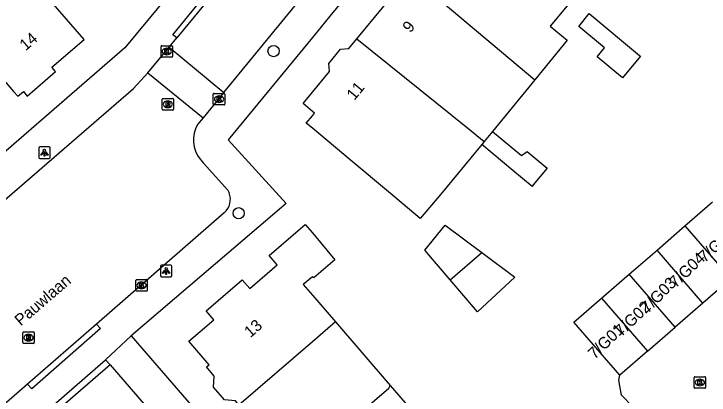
# Model space of a CAD drawing. Extents: x 161772 to 163123, y 383092 to 383917.
# Drawn here: x 162474.1 to 162534.4, y 383524.9 to 383557.9 of the extents above; entities that cross this region are included whole.
import ezdxf

# ---------------------------------------------------------------- set-up
doc = ezdxf.new("R2010")
doc.units = 0
for name, color, linetype in [('IMGEO_Boom', 7, 'Continuous'), ('IMGEO_Kolk', 7, 'Continuous'), ('IMGEO_Lichtpunt', 7, 'Continuous'), ('IMGEO_Openbare_ruimte_label', 7, 'Continuous'), ('IMGEO_Pand', 7, 'Continuous'), ('IMGEO_Pand_nummerreeks', 7, 'Continuous'), ('IMGEO_Rijbaan_lokaal_open', 7, 'Continuous'), ('IMGEO_Rioolput', 7, 'Continuous'), ('IMGEO_Voetpad_open', 7, 'Continuous')]:
    doc.layers.add(name, color=color, linetype=linetype)

msp = doc.modelspace()

# ---------------------------------------------------------------- linework, layer by layer
at = {"layer": 'IMGEO_Boom'}
for centre in [(162496.634, 383554.71), (162493.612, 383540.669)]:
    msp.add_circle(centre, 0.489, dxfattribs=at)
at = {"layer": 'IMGEO_Kolk'}
for p, q in [((162486.881, 383554.243), (162486.881, 383555.095)), ((162486.956, 383555.169), (162487.808, 383555.169)), ((162487.882, 383555.095), (162487.882, 383554.243)), ((162487.369, 383554.949), (162487.394, 383554.949)), ((162487.808, 383554.169), (162486.956, 383554.169)), ((162487.392, 383554.389), (162487.367, 383554.389)), ((162491.415, 383550.116), (162491.415, 383550.968)), ((162491.49, 383551.042), (162492.342, 383551.042)), ((162492.416, 383550.968), (162492.416, 383550.116)), ((162491.926, 383550.262), (162491.901, 383550.262)), ((162491.903, 383550.822), (162491.928, 383550.822)), ((162492.342, 383550.042), (162491.49, 383550.042)), ((162484.692, 383533.993), (162484.692, 383534.845)), ((162484.767, 383534.919), (162485.619, 383534.919)), ((162485.18, 383534.699), (162485.205, 383534.699)), ((162485.693, 383534.845), (162485.693, 383533.993)), ((162485.203, 383534.139), (162485.178, 383534.139)), ((162485.619, 383533.919), (162484.767, 383533.919)), ((162533.08, 383525.588), (162533.08, 383526.44)), ((162533.155, 383526.514), (162534.007, 383526.514)), ((162533.568, 383526.294), (162533.593, 383526.294)), ((162534.081, 383526.44), (162534.081, 383525.588)), ((162533.591, 383525.734), (162533.566, 383525.734)), ((162534.007, 383525.514), (162533.155, 383525.514))]:
    msp.add_line(p, q, dxfattribs=at)
for points in [[(162486.881, 383554.243), (162486.881, 383555.095)], [(162486.956, 383555.169), (162487.808, 383555.169)], [(162487.882, 383555.095), (162487.882, 383554.243)], [(162487.202, 383554.869), (162487.325, 383554.869), (162487.325, 383554.718), (162487.455, 383554.869), (162487.619, 383554.869), (162487.473, 383554.718), (162487.626, 383554.469), (162487.474, 383554.469), (162487.389, 383554.633), (162487.325, 383554.566), (162487.325, 383554.469), (162487.202, 383554.469), (162487.202, 383554.869)], [(162487.808, 383554.169), (162486.956, 383554.169)], [(162491.415, 383550.116), (162491.415, 383550.968)], [(162491.49, 383551.042), (162492.342, 383551.042)], [(162492.416, 383550.968), (162492.416, 383550.116)], [(162491.736, 383550.742), (162491.859, 383550.742), (162491.859, 383550.591), (162491.989, 383550.742), (162492.153, 383550.742), (162492.007, 383550.591), (162492.16, 383550.342), (162492.008, 383550.342), (162491.923, 383550.506), (162491.859, 383550.439), (162491.859, 383550.342), (162491.736, 383550.342), (162491.736, 383550.742)], [(162492.342, 383550.042), (162491.49, 383550.042)], [(162484.692, 383533.993), (162484.692, 383534.845)], [(162484.767, 383534.919), (162485.619, 383534.919)], [(162485.013, 383534.619), (162485.136, 383534.619), (162485.136, 383534.468), (162485.266, 383534.619), (162485.43, 383534.619), (162485.284, 383534.468), (162485.437, 383534.219), (162485.285, 383534.219), (162485.2, 383534.383), (162485.136, 383534.316), (162485.136, 383534.219), (162485.013, 383534.219), (162485.013, 383534.619)], [(162485.693, 383534.845), (162485.693, 383533.993)], [(162485.619, 383533.919), (162484.767, 383533.919)], [(162533.08, 383525.588), (162533.08, 383526.44)], [(162533.155, 383526.514), (162534.007, 383526.514)], [(162533.401, 383526.214), (162533.524, 383526.214), (162533.524, 383526.063), (162533.654, 383526.214), (162533.818, 383526.214), (162533.672, 383526.063), (162533.825, 383525.814), (162533.673, 383525.814), (162533.588, 383525.978), (162533.524, 383525.911), (162533.524, 383525.814), (162533.401, 383525.814), (162533.401, 383526.214)], [(162534.081, 383526.44), (162534.081, 383525.588)], [(162534.007, 383525.514), (162533.155, 383525.514)]]:
    msp.add_lwpolyline(points, dxfattribs=at)
for centre, start, end in [((162486.958, 383555.093), 91.55205, 178.44795), ((162486.958, 383555.093), 91.55205, 178.44795), ((162487.806, 383555.093), 1.55205, 88.44795), ((162487.806, 383555.093), 1.55205, 88.44795), ((162486.958, 383554.245), 181.55205, 268.44795), ((162486.958, 383554.245), 181.55205, 268.44795), ((162487.806, 383554.245), 271.55205, 358.44795), ((162487.806, 383554.245), 271.55205, 358.44795), ((162491.492, 383550.966), 91.55205, 178.44795), ((162491.492, 383550.966), 91.55205, 178.44795), ((162492.34, 383550.966), 1.55205, 88.44795), ((162492.34, 383550.966), 1.55205, 88.44795), ((162491.492, 383550.118), 181.55205, 268.44795), ((162491.492, 383550.118), 181.55205, 268.44795), ((162492.34, 383550.118), 271.55205, 358.44795), ((162492.34, 383550.118), 271.55205, 358.44795), ((162484.769, 383534.843), 91.55205, 178.44795), ((162484.769, 383534.843), 91.55205, 178.44795), ((162485.617, 383534.843), 1.55205, 88.44795), ((162485.617, 383534.843), 1.55205, 88.44795), ((162484.769, 383533.995), 181.55205, 268.44795), ((162484.769, 383533.995), 181.55205, 268.44795), ((162485.617, 383533.995), 271.55205, 358.44795), ((162485.617, 383533.995), 271.55205, 358.44795), ((162533.157, 383526.438), 91.55205, 178.44795), ((162533.157, 383526.438), 91.55205, 178.44795), ((162534.005, 383526.438), 1.55205, 88.44795), ((162534.005, 383526.438), 1.55205, 88.44795), ((162533.157, 383525.59), 181.55205, 268.44795), ((162533.157, 383525.59), 181.55205, 268.44795), ((162534.005, 383525.59), 271.55205, 358.44795), ((162534.005, 383525.59), 271.55205, 358.44795)]:
    msp.add_arc(centre, 0.0765, start, end, dxfattribs=at)
for centre, major_axis, ratio, start_param, end_param in [((162487.368, 383554.669), (-0.387, 0.002), 0.722429, 4.712389, 7.853982), ((162487.393, 383554.669), (-0.39, 0.002), 0.717154, 1.570796, 4.712389), ((162491.902, 383550.542), (-0.387, 0.002), 0.722429, 4.712389, 7.853982), ((162491.927, 383550.542), (-0.39, 0.002), 0.717154, 1.570796, 4.712389), ((162485.179, 383534.419), (-0.387, 0.002), 0.722429, 4.712389, 7.853982), ((162485.204, 383534.419), (-0.39, 0.002), 0.717154, 1.570796, 4.712389), ((162533.567, 383526.014), (-0.387, 0.002), 0.722429, 4.712389, 7.853982), ((162533.592, 383526.014), (-0.39, 0.002), 0.717154, 1.570796, 4.712389)]:
    msp.add_ellipse(centre, major_axis=major_axis, ratio=ratio, start_param=start_param, end_param=end_param, dxfattribs=at)
at = {"layer": 'IMGEO_Lichtpunt'}
for p, q in [((162476.281, 383546.308), (162476.281, 383545.501)), ((162476.281, 383546.308), (162476.281, 383545.501)), ((162477.183, 383546.403), (162476.375, 383546.403)), ((162477.183, 383546.403), (162476.375, 383546.403)), ((162477.277, 383545.501), (162477.277, 383546.308)), ((162477.277, 383545.501), (162477.277, 383546.308)), ((162476.375, 383545.407), (162477.183, 383545.407)), ((162476.375, 383545.407), (162477.183, 383545.407)), ((162486.831, 383536.072), (162486.831, 383535.265)), ((162486.831, 383536.072), (162486.831, 383535.265)), ((162487.733, 383536.167), (162486.925, 383536.167)), ((162487.733, 383536.167), (162486.925, 383536.167)), ((162487.827, 383535.265), (162487.827, 383536.072)), ((162487.827, 383535.265), (162487.827, 383536.072)), ((162486.925, 383535.171), (162487.733, 383535.171)), ((162486.925, 383535.171), (162487.733, 383535.171))]:
    msp.add_line(p, q, dxfattribs=at)
for points in [[(162476.655, 383545.972), (162476.694, 383545.944), (162476.506, 383545.682), (162476.468, 383545.709), (162476.655, 383545.972)], [(162476.757, 383545.924), (162476.804, 383545.924), (162476.804, 383545.602), (162476.757, 383545.602), (162476.757, 383545.924)], [(162476.867, 383545.944), (162476.905, 383545.971), (162477.092, 383545.709), (162477.053, 383545.681), (162476.867, 383545.944)], [(162487.205, 383535.736), (162487.244, 383535.708), (162487.056, 383535.446), (162487.018, 383535.473), (162487.205, 383535.736)], [(162487.307, 383535.688), (162487.354, 383535.688), (162487.354, 383535.366), (162487.307, 383535.366), (162487.307, 383535.688)], [(162487.417, 383535.708), (162487.455, 383535.735), (162487.642, 383535.473), (162487.603, 383535.445), (162487.417, 383535.708)]]:
    msp.add_lwpolyline(points, dxfattribs=at)
for centre in [(162476.78, 383546.106), (162487.33, 383535.87)]:
    msp.add_circle(centre, 0.0994, dxfattribs=at)
for centre, start, end in [((162476.375, 383546.308), 90, 180), ((162476.375, 383546.308), 90, 180), ((162477.183, 383546.308), 0, 90), ((162477.183, 383546.308), 0, 90), ((162476.375, 383545.501), 180, 270), ((162476.375, 383545.501), 180, 270), ((162477.183, 383545.501), 270, 0), ((162477.183, 383545.501), 270, 360), ((162486.925, 383536.072), 90, 180), ((162486.925, 383536.072), 90, 180), ((162487.733, 383536.072), 0, 90), ((162487.733, 383536.072), 0, 90), ((162486.925, 383535.265), 180, 270), ((162486.925, 383535.265), 180, 270), ((162487.733, 383535.265), 270, 0), ((162487.733, 383535.265), 270, 360)]:
    msp.add_arc(centre, 0.0946, start, end, dxfattribs=at)
at = {"layer": 'IMGEO_Pand'}
for points in [[(162474.109, 383551.216), (162474.473, 383550.793), (162474.95, 383551.203), (162475.284, 383550.816), (162477.742, 383552.933), (162477.425, 383553.302), (162480.209, 383555.701), (162476.945, 383559.49), (162471.245, 383566.107), (162468.723, 383563.934), (162469.785, 383562.701), (162466.692, 383560.036), (162468.378, 383558.079), (162468.275, 383557.989), (162471.21, 383554.582), (162474.109, 383551.216)], [(162503.842, 383555.768), (162508.448, 383561.33)], [(162508.448, 383561.33), (162519.266, 383552.231)], [(162522.513, 383559.16), (162520.617, 383556.87), (162522.095, 383555.647), (162519.266, 383552.231)], [(162523.978, 383557.962), (162528.354, 383554.327), (162528.437, 383554.27), (162526.88, 383552.39), (162524.68, 383554.212), (162525.322, 383554.987), (162523.084, 383556.841), (162523.978, 383557.962)], [(162514.671, 383546.609), (162511.12, 383542.324), (162509.345, 383540.203), (162506.761, 383542.365), (162503.265, 383545.293), (162500, 383548.023), (162499.466, 383548.469), (162500, 383549.112), (162500.175, 383549.323), (162500, 383549.474), (162499.194, 383550.167), (162500, 383551.142), (162501.492, 383552.948), (162501.427, 383553.635), (162502.443, 383554.862), (162503.146, 383554.928), (162503.842, 383555.768)], [(162503.842, 383555.768), (162513.455, 383548.049), (162514.883, 383546.865)], [(162519.266, 383552.231), (162515.623, 383547.758)], [(162515.623, 383547.758), (162518.136, 383545.677), (162518.601, 383546.015), (162520.342, 383544.573), (162519.14, 383543.122), (162519.035, 383542.995), (162517.37, 383544.374), (162514.671, 383546.609)], [(162515.623, 383547.758), (162514.883, 383546.865)], [(162514.883, 383546.865), (162514.671, 383546.609)], [(162532.277, 383539.565), (162534.681, 383541.648)], [(162493.638, 383524.064), (162493.324, 383524.429), (162492.373, 383524.501), (162491.424, 383525.605), (162491.497, 383526.572), (162490.821, 383527.358), (162491.047, 383527.552), (162489.304, 383529.58), (162491.468, 383531.44), (162490.792, 383532.227), (162493.919, 383534.915), (162494.572, 383534.154), (162496.959, 383536.205), (162496.267, 383537.01), (162499.387, 383539.692), (162500, 383538.961), (162501.95, 383536.636), (162500.133, 383535.075), (162500, 383535.172), (162499.207, 383534.489), (162500, 383533.572), (162501.996, 383531.263)], [(162511.95, 383534.9), (162509.742, 383537.478), (162511.501, 383539.641), (162514.699, 383537.261)], [(162529.873, 383537.482), (162532.277, 383539.565)], [(162532.277, 383539.565), (162536.252, 383534.978)], [(162514.699, 383537.261), (162517.55, 383535.14), (162514.318, 383532.135), (162511.95, 383534.9)], [(162511.95, 383534.9), (162514.699, 383537.261)], [(162527.468, 383535.399), (162529.873, 383537.482)], [(162533.847, 383532.895), (162529.873, 383537.482)], [(162525.064, 383533.315), (162527.468, 383535.399)], [(162531.443, 383530.812), (162527.468, 383535.399)], [(162536.252, 383534.978), (162533.847, 383532.895)], [(162526.635, 383526.645), (162522.66, 383531.232), (162525.064, 383533.315)], [(162525.064, 383533.315), (162529.039, 383528.728)], [(162533.847, 383532.895), (162531.443, 383530.812)], [(162501.996, 383531.263), (162500, 383529.544), (162493.638, 383524.064)], [(162501.996, 383531.263), (162506.744, 383525.769)], [(162529.039, 383528.728), (162531.443, 383530.812)], [(162529.039, 383528.728), (162526.635, 383526.645)], [(162498.442, 383518.487), (162500, 383519.83), (162506.619, 383525.531), (162506.744, 383525.769)], [(162506.744, 383525.769), (162511.393, 383520.391)]]:
    msp.add_lwpolyline(points, dxfattribs=at)
at = {"layer": 'IMGEO_Rijbaan_lokaal_open'}
for points in [[(162492.315, 383551.109), (162499.866, 383560.331), (162506.576, 383568.47), (162512.205, 383575.261), (162517.639, 383581.965), (162521.297, 383586.253), (162525.402, 383590.777)], [(162490.713, 383558.838), (162488.243, 383555.841)], [(162487.591, 383555.051), (162488.243, 383555.841)], [(162485.735, 383552.822), (162487.591, 383555.051)], [(162487.591, 383555.051), (162492.315, 383551.109)], [(162468.577, 383537.721), (162484.483, 383551.467), (162485.735, 383552.822)], [(162485.735, 383552.822), (162490.534, 383548.934)], [(162492.315, 383551.109), (162490.534, 383548.934)], [(162490.534, 383548.934), (162490.049, 383548.342)], [(162490.273, 383545.344), (162490.572, 383545.015), (162492.686, 383542.671), (162492.779, 383542.442)], [(162492.362, 383540.697), (162481.301, 383531.073)], [(162481.301, 383531.073), (162475.321, 383525.871)], [(162482.473, 383527.536), (162477.963, 383523.653)], [(162482.473, 383527.536), (162509.259, 383496.545)], [(162526.789, 383524.926), (162526.545, 383526.222), (162526.635, 383526.645)], [(162475.321, 383525.871), (162467.06, 383518.683), (162445.287, 383500.025), (162441.857, 383497.02), (162441.094, 383496.401)]]:
    msp.add_lwpolyline(points, dxfattribs=at)
for centre, radius, start, end in [((162492.349, 383547.007), 2.66, 149.86401, 218.68198), ((162491.359, 383541.859), 1.535, 310.79082, 22.32951), ((162520.414, 383518.207), 9.262, 310.0591, 46.50618)]:
    msp.add_arc(centre, radius, start, end, dxfattribs=at)
at = {"layer": 'IMGEO_Rioolput'}
for p, q in [((162486.973, 383549.679), (162486.973, 383550.531)), ((162487.048, 383550.605), (162487.9, 383550.605)), ((162487.461, 383550.385), (162487.486, 383550.385)), ((162487.974, 383550.531), (162487.974, 383549.679)), ((162487.484, 383549.825), (162487.459, 383549.825)), ((162487.9, 383549.605), (162487.048, 383549.605)), ((162474.976, 383530.393), (162475.828, 383530.393)), ((162474.901, 383529.467), (162474.901, 383530.319)), ((162475.389, 383530.173), (162475.414, 383530.173)), ((162475.902, 383530.319), (162475.902, 383529.467)), ((162475.828, 383529.393), (162474.976, 383529.393)), ((162475.412, 383529.613), (162475.387, 383529.613))]:
    msp.add_line(p, q, dxfattribs=at)
for points in [[(162486.973, 383549.679), (162486.973, 383550.531)], [(162487.048, 383550.605), (162487.9, 383550.605)], [(162487.562, 383550.303), (162487.31, 383550.305), (162487.31, 383549.905)], [(162487.488, 383550.224), (162487.434, 383550.224), (162487.434, 383550.143)], [(162487.974, 383550.531), (162487.974, 383549.679)], [(162487.31, 383549.905), (162487.434, 383549.905), (162487.434, 383550.067), (162487.445, 383550.067)], [(162487.434, 383550.143), (162487.486, 383550.143)], [(162487.492, 383550.038), (162487.563, 383549.905), (162487.703, 383549.905), (162487.638, 383550.031)], [(162487.9, 383549.605), (162487.048, 383549.605)], [(162474.976, 383530.393), (162475.828, 383530.393)], [(162474.901, 383529.467), (162474.901, 383530.319)], [(162475.49, 383530.091), (162475.238, 383530.093), (162475.238, 383529.693)], [(162475.238, 383529.693), (162475.362, 383529.693), (162475.362, 383529.855), (162475.373, 383529.855)], [(162475.416, 383530.012), (162475.362, 383530.012), (162475.362, 383529.931)], [(162475.362, 383529.931), (162475.414, 383529.931)], [(162475.42, 383529.826), (162475.491, 383529.693), (162475.631, 383529.693), (162475.566, 383529.819)], [(162475.902, 383530.319), (162475.902, 383529.467)], [(162475.828, 383529.393), (162474.976, 383529.393)]]:
    msp.add_lwpolyline(points, dxfattribs=at)
for centre, radius, start, end in [((162487.05, 383550.529), 0.0765, 91.55205, 178.44795), ((162487.05, 383550.529), 0.0765, 91.55205, 178.44795), ((162487.494, 383550.128), 0.0964, 77.00612, 93.18647), ((162487.508, 383550.185), 0.0378, 276.66336, 79.67722), ((162487.561, 383550.193), 0.109, 350.36119, 89.41601), ((162487.898, 383550.529), 0.0765, 1.55205, 88.44795), ((162487.898, 383550.529), 0.0765, 1.55205, 88.44795), ((162487.05, 383549.681), 0.0765, 181.55205, 268.44795), ((162487.05, 383549.681), 0.0765, 181.55205, 268.44795), ((162487.444, 383550.014), 0.0533, 26.02933, 88.69889), ((162487.47, 383550.332), 0.19, 274.7715, 282.96867), ((162487.559, 383550.193), 0.112, 277.58423, 350.98172), ((162487.543, 383549.978), 0.108, 29.51342, 73.79051), ((162487.898, 383549.681), 0.0765, 271.55205, 358.44795), ((162487.898, 383549.681), 0.0765, 271.55205, 358.44795), ((162474.978, 383530.317), 0.0765, 91.55205, 178.44795), ((162474.978, 383530.317), 0.0765, 91.55205, 178.44795), ((162475.826, 383530.317), 0.0765, 1.55205, 88.44795), ((162475.826, 383530.317), 0.0765, 1.55205, 88.44795), ((162475.372, 383529.802), 0.0533, 26.02933, 88.69889), ((162475.398, 383530.12), 0.19, 274.7715, 282.96867), ((162475.422, 383529.916), 0.0964, 77.00612, 93.18647), ((162475.436, 383529.973), 0.0378, 276.66336, 79.67722), ((162475.489, 383529.981), 0.109, 350.36119, 89.41601), ((162475.487, 383529.981), 0.112, 277.58423, 350.98172), ((162475.471, 383529.766), 0.108, 29.51342, 73.79051), ((162474.978, 383529.469), 0.0765, 181.55205, 268.44795), ((162474.978, 383529.469), 0.0765, 181.55205, 268.44795), ((162475.826, 383529.469), 0.0765, 271.55205, 358.44795), ((162475.826, 383529.469), 0.0765, 271.55205, 358.44795)]:
    msp.add_arc(centre, radius, start, end, dxfattribs=at)
for centre, major_axis, ratio, start_param, end_param in [((162487.46, 383550.105), (-0.387, 0.002), 0.722429, 4.712389, 7.853982), ((162487.485, 383550.105), (-0.39, 0.002), 0.717154, 1.570796, 4.712389), ((162475.388, 383529.893), (-0.387, 0.002), 0.722429, 4.712389, 7.853982), ((162475.413, 383529.893), (-0.39, 0.002), 0.717154, 1.570796, 4.712389)]:
    msp.add_ellipse(centre, major_axis=major_axis, ratio=ratio, start_param=start_param, end_param=end_param, dxfattribs=at)
at = {"layer": 'IMGEO_Voetpad_open'}
for points in [[(162548.918, 383628.126), (162543.804, 383623.317), (162526.947, 383607.122), (162500, 383574.599), (162483.744, 383554.98), (162462.704, 383536.779), (162467.807, 383530.859), (162432.045, 383500), (162426.613, 383495.312)], [(162539.703, 383602.034), (162533.89, 383595.873), (162525.907, 383586.964), (162518.786, 383578.702), (162510.666, 383568.842), (162501.518, 383557.733), (162500, 383555.89), (162492.693, 383547.017), (162497.729, 383541.518), (162484.308, 383530.048)], [(162488.243, 383555.841), (162487.915, 383556.108), (162490.371, 383559.116), (162490.713, 383558.838)], [(162481.301, 383531.073), (162481.643, 383530.681), (162475.674, 383525.466), (162475.321, 383525.871)], [(162484.308, 383530.048), (162482.084, 383527.984)], [(162484.308, 383530.048), (162510.809, 383499.431)], [(162477.588, 383524.09), (162482.084, 383527.984)], [(162482.084, 383527.984), (162482.473, 383527.536)]]:
    msp.add_lwpolyline(points, dxfattribs=at)

# ---------------------------------------------------------------- texts
at = {"layer": 'IMGEO_Openbare_ruimte_label'}
msp.add_text('Pauwlaan', height=1, rotation=40.78157, dxfattribs=at).set_placement((162474.725, 383530.86))
at = {"layer": 'IMGEO_Pand_nummerreeks'}
for s, rotation, p in [('9', 50.30569, (162508.486, 383556.224)), ('14', 40.5519, (162475.146, 383554.686)), ('11', 50.30569, (162503.635, 383550.382)), ('7/G05', 40.88181, (162533.992, 383536.349)), ('7/G04', 43.62517, (162531.483, 383534.147)), ('7/G03', 45.45836, (162529.072, 383531.947)), ('7/G02', 43.62517, (162526.77, 383529.93)), ('13', 41.16501, (162494.626, 383529.844)), ('7/G01', 43.64681, (162524.465, 383527.973))]:
    msp.add_text(s, height=1, rotation=rotation, dxfattribs=at).set_placement(p)

doc.saveas('drawing.dxf')
